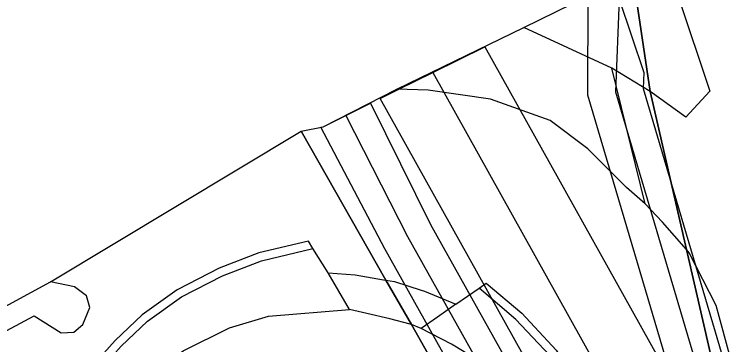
# Model space of a CAD drawing. Extents: x -264070 to -262271, y -1238894 to -1238141.
# Drawn here: x -263074.97 to -263031.59, y -1238298.77 to -1238278.95 of the extents above; entities that cross this region are included whole.
import ezdxf

# ---------------------------------------------------------------- set-up
doc = ezdxf.new("R2010")
doc.units = 0
for name, color, linetype in [('body_kn', 7, 'Continuous'), ('katuz_linie', 7, 'Continuous'), ('kladpar_hranice', 7, 'Continuous'), ('kladpar_plochy', 7, 'Continuous'), ('tarchy_linie', 7, 'Continuous'), ('zappar_hrandruhpozemk', 7, 'Continuous'), ('zuob_linie', 7, 'Continuous'), ('zuob_plochy', 7, 'Continuous')]:
    doc.layers.add(name, color=color, linetype=linetype)

msp = doc.modelspace()

# ---------------------------------------------------------------- linework, layer by layer
at = {"layer": 'body_kn'}
for p, q in [((-263044.32, -1238279.73), (-263044.32, -1238279.73)), ((-263046.67, -1238280.89), (-263046.67, -1238280.89)), ((-263049.81, -1238282.44), (-263049.81, -1238282.44)), ((-263049.81, -1238282.44), (-263049.81, -1238282.44)), ((-263039.03, -1238282.18), (-263039.03, -1238282.18)), ((-263039.03, -1238282.18), (-263039.03, -1238282.18)), ((-263037.11, -1238282.44), (-263037.11, -1238282.44)), ((-263051.97, -1238283.44), (-263051.97, -1238283.44)), ((-263051.85, -1238283.44), (-263051.85, -1238283.44)), ((-263050.08, -1238283.5), (-263050.08, -1238283.5)), ((-263038.81, -1238283.6), (-263038.81, -1238283.6)), ((-263037.15, -1238283.4), (-263037.15, -1238283.4)), ((-263036.73, -1238283.58), (-263036.73, -1238283.58)), ((-263036.73, -1238283.58), (-263036.73, -1238283.58)), ((-263033.15, -1238283.56), (-263033.15, -1238283.56)), ((-263052.96, -1238283.99), (-263052.96, -1238283.99)), ((-263046.34, -1238284.03), (-263046.34, -1238284.03)), ((-263040.47, -1238283.8), (-263040.47, -1238283.8)), ((-263053.56, -1238284.28), (-263053.56, -1238284.28)), ((-263055.03, -1238285.01), (-263055.03, -1238285.01)), ((-263055.03, -1238285.01), (-263055.03, -1238285.01)), ((-263042.74, -1238285.32), (-263042.74, -1238285.32)), ((-263034.58, -1238285.12), (-263034.58, -1238285.12)), ((-263056.53, -1238285.71), (-263056.53, -1238285.71)), ((-263056.4, -1238285.69), (-263056.4, -1238285.69)), ((-263056.4, -1238285.69), (-263056.4, -1238285.69)), ((-263057.73, -1238285.95), (-263057.73, -1238285.95)), ((-263040.48, -1238287.01), (-263040.48, -1238287.01)), ((-263038.16, -1238289.34), (-263038.16, -1238289.34)), ((-263037.03, -1238290.33), (-263037.03, -1238290.33)), ((-263037.03, -1238290.33), (-263037.03, -1238290.33)), ((-263049.95, -1238291.56), (-263049.95, -1238291.56)), ((-263035.98, -1238291.42), (-263035.98, -1238291.42)), ((-263051.32, -1238292.29), (-263051.32, -1238292.29)), ((-263057.29, -1238292.56), (-263057.29, -1238292.56)), ((-263060.26, -1238293.27), (-263060.26, -1238293.27)), ((-263057.01, -1238293), (-263057.01, -1238293)), ((-263052.69, -1238293.02), (-263052.69, -1238293.02)), ((-263034.55, -1238293.07), (-263034.55, -1238293.07)), ((-263034.55, -1238293.07), (-263034.55, -1238293.07)), ((-263034.38, -1238293.26), (-263034.38, -1238293.26)), ((-263034.38, -1238293.26), (-263034.38, -1238293.26)), ((-263060.11, -1238293.75), (-263060.11, -1238293.75)), ((-263062.65, -1238294.18), (-263062.65, -1238294.18)), ((-263056.09, -1238294.47), (-263056.09, -1238294.47)), ((-263056.09, -1238294.47), (-263056.09, -1238294.47)), ((-263054.47, -1238294.59), (-263054.47, -1238294.59)), ((-263072.8, -1238295), (-263072.8, -1238295)), ((-263072.8, -1238295), (-263072.8, -1238295)), ((-263062.45, -1238294.64), (-263062.45, -1238294.64)), ((-263052.77, -1238294.88), (-263052.77, -1238294.88)), ((-263052.62, -1238294.91), (-263052.62, -1238294.91)), ((-263052.62, -1238294.91), (-263052.62, -1238294.91)), ((-263052.1, -1238294.99), (-263052.1, -1238294.99)), ((-263071.36, -1238295.31), (-263071.36, -1238295.31)), ((-263065.18, -1238295.48), (-263065.18, -1238295.48)), ((-263047.02, -1238295.38), (-263047.02, -1238295.38)), ((-263046.6, -1238295.08), (-263046.6, -1238295.08)), ((-263070.63, -1238295.84), (-263070.63, -1238295.84)), ((-263064.92, -1238295.91), (-263064.92, -1238295.91)), ((-263050.5, -1238295.5), (-263050.5, -1238295.5)), ((-263050.31, -1238295.56), (-263050.31, -1238295.56)), ((-263048.42, -1238296.34), (-263048.42, -1238296.34)), ((-263070.44, -1238296.54), (-263070.44, -1238296.54)), ((-263054.81, -1238296.66), (-263054.81, -1238296.66)), ((-263032.77, -1238296.42), (-263032.77, -1238296.42)), ((-263073.79, -1238297.04), (-263073.79, -1238297.04)), ((-263067.29, -1238296.98), (-263067.29, -1238296.98)), ((-263059.68, -1238297.07), (-263059.68, -1238297.07)), ((-263053.78, -1238296.91), (-263053.78, -1238296.91)), ((-263049.53, -1238297.12), (-263049.53, -1238297.12)), ((-263044.45, -1238296.89), (-263044.45, -1238296.89)), ((-263070.85, -1238297.58), (-263070.85, -1238297.58)), ((-263066.97, -1238297.37), (-263066.97, -1238297.37)), ((-263052.38, -1238297.23), (-263052.38, -1238297.23)), ((-263051.16, -1238297.55), (-263051.16, -1238297.55)), ((-263051.09, -1238297.58), (-263051.09, -1238297.58)), ((-263051.09, -1238297.58), (-263051.09, -1238297.58)), ((-263044.8, -1238297.26), (-263044.8, -1238297.26)), ((-263072.16, -1238298.07), (-263072.16, -1238298.07)), ((-263071.39, -1238298.04), (-263071.39, -1238298.04)), ((-263062.04, -1238297.77), (-263062.04, -1238297.77)), ((-263050.51, -1238297.81), (-263050.51, -1238297.81)), ((-263050.51, -1238297.81), (-263050.51, -1238297.81)), ((-263068.91, -1238298.53), (-263068.91, -1238298.53)), ((-263048.68, -1238298.75), (-263048.68, -1238298.75))]:
    msp.add_line(p, q, dxfattribs=at)
at = {"layer": 'katuz_linie'}
msp.add_lwpolyline([(-263133.32, -1238327.67), (-263107.05, -1238313.57), (-263106.18, -1238313.11), (-263098.14, -1238308.77), (-263072.8, -1238295), (-263057.73, -1238285.95), (-263056.4, -1238285.69), (-263051.97, -1238283.44), (-263044.32, -1238279.73), (-263039.46, -1238277.33), (-263036.8, -1238276.02), (-263021.23, -1238269.49), (-263005.63, -1238263.53), (-262991, -1238259.57), (-262978.69, -1238257.06), (-262973.41, -1238255.92), (-262968.84, -1238254.94), (-262968.33, -1238254.83), (-262949.15, -1238253.18), (-262944.92, -1238251.91), (-262915.44, -1238253.09), (-262898.67, -1238252.06)], dxfattribs=at)
at = {"layer": 'kladpar_hranice'}
for points in [[(-263011.78, -1238341.08), (-263028.23, -1238312.73), (-263031.2, -1238307.61), (-263034.55, -1238293.07), (-263036.73, -1238283.58), (-263037.68, -1238277.24), (-263036.8, -1238276.02), (-263021.23, -1238269.49), (-263005.63, -1238263.53), (-262991, -1238259.57)], [(-263031.71, -1238330.94), (-263043.08, -1238311.28), (-263044.82, -1238308.12), (-263045.52, -1238306.94), (-263046.2, -1238305.99), (-263046.46, -1238305.68), (-263049.24, -1238300.74), (-263050.1, -1238299.31), (-263051.09, -1238297.58), (-263052.62, -1238294.91), (-263057.73, -1238285.95), (-263056.4, -1238285.69), (-263051.97, -1238283.44), (-263044.32, -1238279.73), (-263039.46, -1238277.33), (-263036.8, -1238276.02), (-263037.68, -1238277.24), (-263036.73, -1238283.58), (-263034.55, -1238293.07), (-263031.2, -1238307.61), (-263028.23, -1238312.73), (-263011.78, -1238341.08)], [(-263072.8, -1238295), (-263057.73, -1238285.95), (-263052.62, -1238294.91), (-263051.09, -1238297.58), (-263050.1, -1238299.31)], [(-263091.19, -1238340.31), (-263099.43, -1238325.24), (-263099.52, -1238325.08), (-263104.19, -1238316.68), (-263105.29, -1238314.71), (-263106.18, -1238313.11), (-263098.14, -1238308.77), (-263072.8, -1238295)]]:
    msp.add_lwpolyline(points, dxfattribs=at)
at = {"layer": 'kladpar_plochy'}
for points in [[(-263011.78, -1238341.08), (-263028.23, -1238312.73), (-263031.2, -1238307.61), (-263034.55, -1238293.07), (-263036.73, -1238283.58), (-263037.68, -1238277.24), (-263036.8, -1238276.02), (-263021.23, -1238269.49), (-263005.63, -1238263.53)], [(-263031.71, -1238330.94), (-263043.08, -1238311.28), (-263044.82, -1238308.12), (-263045.52, -1238306.94), (-263046.2, -1238305.99), (-263046.46, -1238305.68), (-263049.24, -1238300.74), (-263050.1, -1238299.31), (-263051.09, -1238297.58), (-263052.62, -1238294.91), (-263057.73, -1238285.95), (-263056.4, -1238285.69), (-263051.97, -1238283.44), (-263044.32, -1238279.73), (-263039.46, -1238277.33), (-263036.8, -1238276.02), (-263037.68, -1238277.24), (-263036.73, -1238283.58), (-263034.55, -1238293.07), (-263031.2, -1238307.61), (-263028.23, -1238312.73), (-263011.78, -1238341.08)], [(-263098.14, -1238308.77), (-263072.8, -1238295), (-263057.73, -1238285.95), (-263052.62, -1238294.91), (-263051.09, -1238297.58), (-263050.1, -1238299.31)]]:
    msp.add_lwpolyline(points, dxfattribs=at)
at = {"layer": 'tarchy_linie'}
for points in [[(-263056.4, -1238285.69), (-263055.03, -1238285.01), (-263053.56, -1238284.28), (-263049.95, -1238291.56), (-263036.57, -1238315.45), (-263028.22, -1238328.28), (-263052.96, -1238283.99), (-263051.85, -1238283.44), (-263049.81, -1238282.44), (-263046.67, -1238280.89), (-263035.3, -1238301.24), (-263040.47, -1238283.8), (-263040.46, -1238277.82), (-263039.46, -1238277.33), (-263038.91, -1238277.06), (-263038.59, -1238278.01), (-263037.11, -1238282.44), (-263037.15, -1238283.4), (-263027.97, -1238314.38), (-263027.65, -1238314.96), (-263026.93, -1238317.7), (-263025.48, -1238320.08), (-263017.88, -1238332.99)], [(-263038.59, -1238278.01), (-263038.81, -1238283.6), (-263023.76, -1238334.4), (-263004.35, -1238368.98), (-262988.5, -1238396.63), (-262970, -1238425.7), (-262949.59, -1238461.67), (-262929.74, -1238490.84), (-262915.64, -1238510.07), (-262911.62, -1238516.37), (-262904.25, -1238532.08), (-262899.49, -1238561.55), (-262883.46, -1238603.14), (-262855.12, -1238679.37), (-262825.32, -1238749.06), (-262831.6, -1238762.46)], [(-263049.81, -1238282.44), (-263016.2, -1238342.64), (-262978.3, -1238405.77), (-262957.24, -1238440.79), (-262909.76, -1238544.87), (-262886.28, -1238607.09), (-262862.09, -1238671.7), (-262834.14, -1238746.5), (-262835.49, -1238761.73)], [(-263055.03, -1238285.01), (-263051.32, -1238292.29), (-263037.9, -1238316.25), (-263024.35, -1238337.09), (-262999.02, -1238379.63), (-262988.72, -1238396.66), (-262981.15, -1238408.68), (-262970.2, -1238425.82), (-262949.94, -1238461.94), (-262926.84, -1238495.4), (-262921.43, -1238502.6), (-262915.89, -1238510.25), (-262914.81, -1238513.45), (-262908.31, -1238550.69), (-262885.94, -1238597.77), (-262863.52, -1238671.22), (-262830.98, -1238762.57)], [(-262948.78, -1238467.76), (-262950.68, -1238463.6), (-262951.23, -1238462.8), (-262954.1, -1238457.7), (-262956.07, -1238453.77), (-262962.09, -1238442.6), (-262965.81, -1238436.82), (-262971.53, -1238426.62), (-262982.46, -1238409.51), (-262990.04, -1238397.47), (-263025.67, -1238337.91), (-263039.23, -1238317.05), (-263052.69, -1238293.02), (-263056.53, -1238285.71), (-263056.4, -1238285.69)]]:
    msp.add_lwpolyline(points, dxfattribs=at)
at = {"layer": 'zappar_hrandruhpozemk'}
for p, q in [((-263035.32, -1238277), (-263033.15, -1238283.56)), ((-263039.03, -1238282.18), (-263044.32, -1238279.73)), ((-263036.73, -1238283.58), (-263039.03, -1238282.18)), ((-263037.03, -1238290.33), (-263039.03, -1238282.18)), ((-263042.74, -1238285.32), (-263046.34, -1238284.03)), ((-263034.38, -1238293.26), (-263034.55, -1238293.07)), ((-263032.77, -1238296.42), (-263034.38, -1238293.26)), ((-263062.65, -1238294.18), (-263065.18, -1238295.48)), ((-263056.09, -1238294.47), (-263054.47, -1238294.59)), ((-263054.47, -1238294.59), (-263052.77, -1238294.88)), ((-263052.77, -1238294.88), (-263052.62, -1238294.91)), ((-263052.62, -1238294.91), (-263052.1, -1238294.99)), ((-263052.1, -1238294.99), (-263050.5, -1238295.5)), ((-263066.97, -1238297.37), (-263064.92, -1238295.91)), ((-263050.5, -1238295.5), (-263050.31, -1238295.56)), ((-263050.31, -1238295.56), (-263048.42, -1238296.34)), ((-263048.42, -1238296.34), (-263049.53, -1238297.12)), ((-263028.23, -1238312.73), (-263032.77, -1238296.42)), ((-263093.83, -1238307.77), (-263073.79, -1238297.04)), ((-263052.38, -1238297.23), (-263053.78, -1238296.91)), ((-263049.53, -1238297.12), (-263050.51, -1238297.81)), ((-263050.51, -1238297.81), (-263051.09, -1238297.58)), ((-263048.68, -1238298.75), (-263050.51, -1238297.81))]:
    msp.add_line(p, q, dxfattribs=at)
for points in [[(-263046.34, -1238284.03), (-263050.08, -1238283.5), (-263051.97, -1238283.44)], [(-263033.15, -1238283.56), (-263034.58, -1238285.12), (-263036.73, -1238283.58)], [(-263034.55, -1238293.07), (-263035.98, -1238291.42), (-263037.03, -1238290.33), (-263038.16, -1238289.34), (-263040.48, -1238287.01), (-263042.74, -1238285.32)], [(-263053.78, -1238296.91), (-263054.81, -1238296.66), (-263056.09, -1238294.47), (-263057.01, -1238293), (-263057.29, -1238292.56), (-263060.26, -1238293.27), (-263062.65, -1238294.18)], [(-263064.92, -1238295.91), (-263062.45, -1238294.64), (-263060.11, -1238293.75), (-263057.01, -1238293)], [(-263073.79, -1238297.04), (-263072.16, -1238298.07), (-263071.39, -1238298.04), (-263070.85, -1238297.58), (-263070.44, -1238296.54), (-263070.63, -1238295.84), (-263071.36, -1238295.31), (-263072.8, -1238295)], [(-263065.18, -1238295.48), (-263067.29, -1238296.98), (-263068.91, -1238298.53), (-263070.46, -1238300.25), (-263072, -1238302.61), (-263073.88, -1238305.89), (-263073.53, -1238306.29), (-263072.5, -1238307.47), (-263071.77, -1238306.61), (-263071.09, -1238305.81), (-263070.16, -1238304.5), (-263069.36, -1238303.36), (-263068.35, -1238302.07)], [(-263048.42, -1238296.34), (-263047.02, -1238295.38), (-263046.6, -1238295.08), (-263044.45, -1238296.89), (-263042.38, -1238299.11), (-263040.97, -1238301.38), (-263039.76, -1238304.02)], [(-263040.23, -1238304.2), (-263041.41, -1238301.62), (-263042.78, -1238299.41), (-263044.8, -1238297.26), (-263047.02, -1238295.38)], [(-263066.75, -1238300.57), (-263064.82, -1238299.16), (-263062.04, -1238297.77), (-263059.68, -1238297.07), (-263054.81, -1238296.66)], [(-263073.53, -1238306.29), (-263071.57, -1238302.88), (-263070.06, -1238300.55), (-263068.55, -1238298.88), (-263066.97, -1238297.37)], [(-263051.09, -1238297.58), (-263051.16, -1238297.55), (-263052.38, -1238297.23)], [(-263043.01, -1238304.8), (-263044.2, -1238302.98), (-263045.24, -1238301.56), (-263046.23, -1238300.56), (-263047.39, -1238299.54), (-263048.47, -1238298.88), (-263048.68, -1238298.75)]]:
    msp.add_lwpolyline(points, dxfattribs=at)
at = {"layer": 'zuob_linie'}
msp.add_lwpolyline([(-263133.32, -1238327.67), (-263107.05, -1238313.57), (-263106.18, -1238313.11), (-263098.14, -1238308.77), (-263072.8, -1238295), (-263057.73, -1238285.95), (-263056.4, -1238285.69), (-263051.97, -1238283.44), (-263044.32, -1238279.73), (-263039.46, -1238277.33), (-263036.8, -1238276.02), (-263021.23, -1238269.49)], dxfattribs=at)
at = {"layer": 'zuob_plochy'}
msp.add_lwpolyline([(-263133.32, -1238327.67), (-263107.05, -1238313.57), (-263106.18, -1238313.11), (-263098.14, -1238308.77), (-263072.8, -1238295), (-263057.73, -1238285.95), (-263056.4, -1238285.69), (-263051.97, -1238283.44), (-263044.32, -1238279.73), (-263039.46, -1238277.33), (-263036.8, -1238276.02), (-263021.23, -1238269.49), (-263005.63, -1238263.53), (-262991, -1238259.57), (-262978.69, -1238257.06), (-262973.41, -1238255.92), (-262968.84, -1238254.94), (-262968.33, -1238254.83), (-262949.15, -1238253.18), (-262944.92, -1238251.91), (-262915.44, -1238253.09), (-262898.67, -1238252.06)], dxfattribs=at)

doc.saveas('drawing.dxf')
